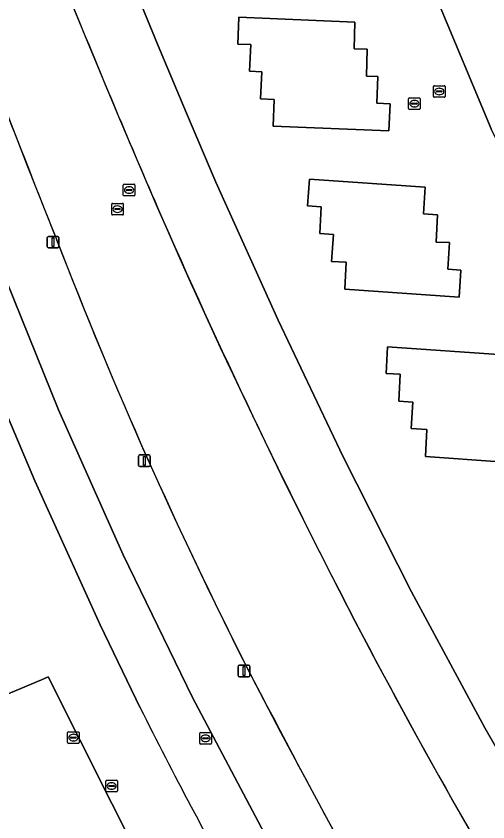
# Model space of a CAD drawing. Extents: x 155018 to 156648, y 383979 to 385733.
# Drawn here: x 156053.3 to 156093.9, y 384929.1 to 384998.5 of the extents above; entities that cross this region are included whole.
import ezdxf

# ---------------------------------------------------------------- set-up
doc = ezdxf.new("R2010")
doc.units = 0
for name, color, linetype in [('IMGEO_Berm_groen', 7, 'Continuous'), ('IMGEO_Lichtmast', 7, 'Continuous'), ('IMGEO_Lijnafwatering', 7, 'Continuous'), ('IMGEO_Pand', 7, 'Continuous'), ('IMGEO_Parkeervlak_gesloten', 7, 'Continuous'), ('IMGEO_Parkeervlak_open', 7, 'Continuous'), ('IMGEO_Rijbaan_lokaal_gesloten', 7, 'Continuous'), ('IMGEO_Rijbaan_regionaal_gesloten', 7, 'Continuous'), ('IMGEO_Rioolput', 7, 'Continuous')]:
    doc.layers.add(name, color=color, linetype=linetype)

msp = doc.modelspace()

# ---------------------------------------------------------------- linework, layer by layer
at = {"layer": 'IMGEO_Berm_groen'}
msp.add_lwpolyline([(156064.253, 384925.252), (156056.071, 384941.594), (156055.484, 384941.323), (156048.02, 384938.183), (156051.936, 384928.479)], dxfattribs=at)
at = {"layer": 'IMGEO_Lichtmast'}
for p, q in [((156055.992, 384978.621), (156055.992, 384979.421)), ((156055.992, 384979.421), (156055.992, 384978.621)), ((156056.092, 384979.521), (156056.882, 384979.521)), ((156056.882, 384979.521), (156056.092, 384979.521)), ((156056.982, 384979.421), (156056.982, 384978.621)), ((156056.982, 384978.621), (156056.982, 384979.421)), ((156056.882, 384978.521), (156056.092, 384978.521)), ((156056.092, 384978.521), (156056.882, 384978.521)), ((156063.847, 384959.791), (156063.847, 384960.591)), ((156063.847, 384960.591), (156063.847, 384959.791)), ((156063.947, 384960.691), (156064.737, 384960.691)), ((156064.737, 384960.691), (156063.947, 384960.691)), ((156064.837, 384960.591), (156064.837, 384959.791)), ((156064.837, 384959.791), (156064.837, 384960.591)), ((156064.737, 384959.691), (156063.947, 384959.691)), ((156063.947, 384959.691), (156064.737, 384959.691)), ((156072.511, 384942.584), (156073.301, 384942.584)), ((156073.301, 384942.584), (156072.511, 384942.584)), ((156072.411, 384941.684), (156072.411, 384942.484)), ((156072.411, 384942.484), (156072.411, 384941.684)), ((156073.401, 384942.484), (156073.401, 384941.684)), ((156073.401, 384941.684), (156073.401, 384942.484)), ((156073.301, 384941.584), (156072.511, 384941.584)), ((156072.511, 384941.584), (156073.301, 384941.584))]:
    msp.add_line(p, q, dxfattribs=at)
for points in [[(156056.412, 384979.396), (156056.562, 384979.396), (156056.562, 384978.646), (156056.412, 384978.646), (156056.412, 384979.396)], [(156064.267, 384960.566), (156064.417, 384960.566), (156064.417, 384959.816), (156064.267, 384959.816), (156064.267, 384960.566)], [(156072.831, 384942.459), (156072.981, 384942.459), (156072.981, 384941.709), (156072.831, 384941.709), (156072.831, 384942.459)]]:
    msp.add_lwpolyline(points, dxfattribs=at)
for centre, start, end in [((156056.092, 384979.421), 90, 180), ((156056.092, 384979.421), 90, 180), ((156056.882, 384979.421), 0, 90), ((156056.882, 384979.421), 360, 90), ((156056.092, 384978.621), 180, 270), ((156056.092, 384978.621), 180, 270), ((156056.882, 384978.621), 270, 0), ((156056.882, 384978.621), 270, 0), ((156063.947, 384960.591), 90, 180), ((156063.947, 384960.591), 90, 180), ((156064.737, 384960.591), 0, 90), ((156064.737, 384960.591), 360, 90), ((156063.947, 384959.791), 180, 270), ((156063.947, 384959.791), 180, 270), ((156064.737, 384959.791), 270, 0), ((156064.737, 384959.791), 270, 0), ((156072.511, 384942.484), 90, 180), ((156072.511, 384942.484), 90, 180), ((156073.301, 384942.484), 0, 90), ((156073.301, 384942.484), 360, 90), ((156072.511, 384941.684), 180, 270), ((156072.511, 384941.684), 180, 270), ((156073.301, 384941.684), 270, 0), ((156073.301, 384941.684), 270, 0)]:
    msp.add_arc(centre, 0.1, start, end, dxfattribs=at)
at = {"layer": 'IMGEO_Lijnafwatering'}
for points in [[(156060.501, 384993.744), (156059.642, 384995.827), (156058.789, 384997.913), (156057.942, 385000.001), (156056.372, 385003.943), (156054.828, 385007.895), (156053.309, 385011.858)], [(156056.686, 384979.525), (156054.265, 384985.644), (156051.866, 384991.771), (156049.488, 384997.907)], [(156068.207, 384975.843), (156067.288, 384977.896), (156066.378, 384979.953), (156065.476, 384982.014), (156063.796, 384985.915), (156062.137, 384989.825), (156060.501, 384993.744)], [(156064.216, 384961.279), (156061.651, 384967.211), (156059.184, 384973.184), (156056.816, 384979.197), (156056.773, 384979.306), (156056.729, 384979.416), (156056.686, 384979.525)], [(156076.497, 384958.205), (156073.667, 384964.053), (156070.904, 384969.932), (156068.207, 384975.843)], [(156072.649, 384943.433), (156069.738, 384949.334), (156066.927, 384955.284), (156064.216, 384961.279)], [(156085.389, 384940.862), (156084.412, 384942.692), (156083.442, 384944.526), (156082.48, 384946.363), (156080.455, 384950.295), (156078.461, 384954.242), (156076.497, 384958.205)], [(156081.884, 384925.986), (156078.969, 384931.383), (156076.093, 384936.8), (156073.254, 384942.237), (156073.052, 384942.635), (156072.85, 384943.034), (156072.649, 384943.433)], [(156094.932, 384923.87), (156091.679, 384929.494), (156088.497, 384935.158), (156085.389, 384940.862)]]:
    msp.add_lwpolyline(points, dxfattribs=at)
at = {"layer": 'IMGEO_Pand'}
msp.add_lwpolyline([(156097.007, 385048.601), (156093.445, 385048.017), (156090.122, 385046.606), (156087.067, 385044.673), (156084.342, 385042.3), (156082.169, 385039.409), (156080.506, 385036.206), (156079.462, 385032.682), (156079.089, 385029.087), (156079.341, 385025.478), (156080.296, 385021.994), (156089.498, 385000), (156094.191, 384988.783)], dxfattribs=at)
at = {"layer": 'IMGEO_Parkeervlak_gesloten'}
for points in [[(156031.371, 385049.678), (156029.135, 385057.216), (156025.327, 385051.243), (156026.244, 385048.151), (156029.714, 385036.985), (156033.423, 385025.897), (156037.369, 385014.89), (156039.454, 385009.281), (156041.559, 385003.679), (156043.687, 384998.086), (156046.375, 384991.13), (156049.091, 384984.184), (156051.834, 384977.248), (156056.957, 384964.576), (156062.513, 384952.087), (156068.494, 384939.796), (156074.405, 384928.575), (156080.476, 384917.441), (156086.705, 384906.394), (156090.049, 384900.559), (156091.067, 384898.836), (156092.02, 384897.077), (156092.909, 384895.285), (156096.005, 384889.122)], [(156100.23, 384925.664), (156093.629, 384937.193), (156087.336, 384948.893), (156081.454, 384960.531), (156075.84, 384972.302), (156070.497, 384984.197), (156067.954, 384990.126), (156065.462, 384996.076), (156063.021, 385002.047)]]:
    msp.add_lwpolyline(points, dxfattribs=at)
for points in [[(156075.408, 384989.018), (156085.387, 384988.627), (156085.478, 384990.949), (156084.345, 384990.994), (156084.435, 384993.304), (156083.439, 384993.329), (156083.496, 384995.653), (156082.396, 384995.68), (156082.453, 384997.985), (156072.475, 384998.392), (156072.38, 384996.085), (156073.492, 384996.04), (156073.399, 384993.744), (156074.434, 384993.702), (156074.34, 384991.371), (156075.498, 384991.325)], [(156081.574, 384974.968), (156091.415, 384974.288), (156091.575, 384976.607), (156090.443, 384976.685), (156090.603, 384978.992), (156089.452, 384979.035), (156089.559, 384981.377), (156088.362, 384981.454), (156088.491, 384983.749), (156078.559, 384984.454), (156078.366, 384982.151), (156079.552, 384982.067), (156079.423, 384979.772), (156080.618, 384979.688), (156080.454, 384977.361), (156081.699, 384977.306)], [(156094.931, 384960.1), (156094.79, 384957.784), (156096.193, 384957.697), (156096.037, 384955.343), (156101.076, 384954.997), (156101.234, 384957.3), (156099.783, 384957.4), (156099.943, 384959.732), (156098.52, 384959.836), (156098.679, 384962.139), (156097.229, 384962.239), (156097.386, 384964.549), (156096.196, 384964.647), (156096.324, 384966.933), (156095.064, 384967.015), (156095.212, 384969.308), (156085.246, 384970.015), (156085.139, 384967.706), (156086.343, 384967.643), (156086.245, 384965.324), (156087.43, 384965.252), (156087.291, 384962.975), (156088.655, 384962.9), (156088.527, 384960.571)]]:
    msp.add_lwpolyline(points, close=True, dxfattribs=at)
for centre, radius, start, end in [((157800.224, 385672.831), 1876.326, 201.013575, 201.695683), ((156758.065, 385282.682), 755.037, 201.986827, 203.466705), ((156593.318, 385211.891), 575.726, 203.53333, 207.464955), ((156423.443, 385120.119), 392.778, 201.02552, 206.92879), ((156532.068, 385180.573), 506.935, 207.51698, 212.06708), ((156855.512, 385347.228), 880.877, 207.371559, 209.830002)]:
    msp.add_arc(centre, radius, start, end, dxfattribs=at)
at = {"layer": 'IMGEO_Parkeervlak_open'}
for points in [[(156024.751, 385019.02), (156033.064, 384996.374), (156032.711, 384996.172), (156029.136, 384994.099), (156030.952, 384989.346), (156031.873, 384987.35), (156032.162, 384986.724), (156035.57, 384988.693), (156035.637, 384988.732), (156045.215, 384964.779), (156051.35, 384950.626), (156043.916, 384947.46), (156044.19, 384946.907), (156044.343, 384946.44), (156046.063, 384942.673), (156047.79, 384938.857), (156047.794, 384938.745), (156048.02, 384938.183), (156055.484, 384941.323), (156056.071, 384941.594), (156064.253, 384925.252)], [(156063.992, 384938.912), (156060.539, 384946.057), (156054.931, 384958.46), (156049.32, 384971.639)]]:
    msp.add_lwpolyline(points, dxfattribs=at)
msp.add_arc((156385.921, 385098.861), 359.475, 206.42022, 209.47233, dxfattribs=at)
at = {"layer": 'IMGEO_Rijbaan_lokaal_gesloten'}
for points in [[(156096.005, 384889.122), (156092.909, 384895.285), (156092.02, 384897.077), (156091.067, 384898.836), (156090.049, 384900.559), (156086.705, 384906.394), (156080.476, 384917.441), (156074.405, 384928.575), (156068.494, 384939.796), (156062.513, 384952.087), (156056.957, 384964.576), (156051.834, 384977.248), (156049.091, 384984.184), (156046.375, 384991.13), (156043.687, 384998.086), (156041.559, 385003.679), (156039.454, 385009.281), (156037.369, 385014.89), (156033.423, 385025.897), (156029.714, 385036.985), (156026.244, 385048.151), (156025.327, 385051.243), (156029.135, 385057.216), (156026.264, 385066.584)], [(156123.278, 384976.251), (156110.396, 384955.729), (156095.744, 384985.544), (156094.191, 384988.783), (156089.498, 385000), (156080.296, 385021.994), (156079.341, 385025.478), (156079.089, 385029.087), (156079.462, 385032.682), (156080.506, 385036.206), (156082.169, 385039.409), (156084.342, 385042.3), (156087.067, 385044.673), (156090.122, 385046.606), (156093.445, 385048.017)], [(156063.021, 385002.047), (156065.462, 384996.076), (156067.954, 384990.126), (156070.497, 384984.197), (156075.84, 384972.302), (156081.454, 384960.531), (156087.336, 384948.893), (156093.629, 384937.193), (156100.23, 384925.664)], [(156049.32, 384971.639), (156054.931, 384958.46), (156060.539, 384946.057), (156063.992, 384938.912)]]:
    msp.add_lwpolyline(points, dxfattribs=at)
for points in [[(156082.453, 384997.985), (156082.396, 384995.68), (156083.496, 384995.653), (156083.439, 384993.329), (156084.435, 384993.304), (156084.345, 384990.994), (156085.478, 384990.949), (156085.387, 384988.627), (156075.408, 384989.018), (156075.498, 384991.325), (156074.34, 384991.371), (156074.434, 384993.702), (156073.399, 384993.744), (156073.492, 384996.04), (156072.38, 384996.085), (156072.475, 384998.392)], [(156088.491, 384983.749), (156088.362, 384981.454), (156089.559, 384981.377), (156089.452, 384979.035), (156090.603, 384978.992), (156090.443, 384976.685), (156091.575, 384976.607), (156091.415, 384974.288), (156081.574, 384974.968), (156081.699, 384977.306), (156080.454, 384977.361), (156080.618, 384979.688), (156079.423, 384979.772), (156079.552, 384982.067), (156078.366, 384982.151), (156078.559, 384984.454)], [(156095.212, 384969.308), (156095.064, 384967.015), (156096.324, 384966.933), (156096.196, 384964.647), (156097.386, 384964.549), (156097.229, 384962.239), (156098.679, 384962.139), (156098.52, 384959.836), (156099.943, 384959.732), (156099.783, 384957.4), (156101.234, 384957.3), (156101.076, 384954.997), (156096.037, 384955.343), (156096.193, 384957.697), (156094.79, 384957.784), (156094.931, 384960.1), (156088.527, 384960.571), (156088.655, 384962.9), (156087.291, 384962.975), (156087.43, 384965.252), (156086.245, 384965.324), (156086.343, 384967.643), (156085.139, 384967.706), (156085.246, 384970.015)]]:
    msp.add_lwpolyline(points, close=True, dxfattribs=at)
msp.add_arc((156385.921, 385098.861), 359.475, 206.42022, 209.47233, dxfattribs=at)
at = {"layer": 'IMGEO_Rijbaan_regionaal_gesloten'}
for centre, radius, start, end in [((157800.224, 385672.831), 1876.326, 201.013575, 201.695683), ((156758.065, 385282.682), 755.037, 201.986827, 203.466705), ((156593.318, 385211.891), 575.726, 203.53333, 207.464955), ((156423.443, 385120.119), 392.778, 201.02552, 206.92879), ((156532.068, 385180.573), 506.935, 207.51698, 212.06708), ((156855.512, 385347.228), 880.877, 207.371559, 209.830002)]:
    msp.add_arc(centre, radius, start, end, dxfattribs=at)
at = {"layer": 'IMGEO_Rioolput'}
for p, q in [((156089.288, 384992.501), (156090.14, 384992.501)), ((156089.213, 384991.575), (156089.213, 384992.427)), ((156089.472, 384991.995), (156089.472, 384992.007)), ((156089.91, 384991.958), (156089.512, 384991.958)), ((156089.515, 384992.044), (156089.913, 384992.044)), ((156089.701, 384992.281), (156089.726, 384992.281)), ((156089.956, 384992.007), (156089.956, 384991.995)), ((156090.214, 384992.427), (156090.214, 384991.575)), ((156087.075, 384990.526), (156087.075, 384991.378)), ((156087.15, 384991.452), (156088.002, 384991.452)), ((156087.563, 384991.232), (156087.588, 384991.232)), ((156088.076, 384991.378), (156088.076, 384990.526)), ((156090.14, 384991.501), (156089.288, 384991.501)), ((156089.724, 384991.721), (156089.699, 384991.721)), ((156088.002, 384990.452), (156087.15, 384990.452)), ((156087.334, 384990.946), (156087.334, 384990.958)), ((156087.772, 384990.909), (156087.374, 384990.909)), ((156087.377, 384990.995), (156087.775, 384990.995)), ((156087.586, 384990.672), (156087.561, 384990.672)), ((156087.818, 384990.958), (156087.818, 384990.946)), ((156062.528, 384983.084), (156062.528, 384983.936)), ((156062.603, 384984.01), (156063.455, 384984.01)), ((156062.787, 384983.504), (156062.787, 384983.516)), ((156062.83, 384983.553), (156063.228, 384983.553)), ((156063.016, 384983.79), (156063.041, 384983.79)), ((156063.271, 384983.516), (156063.271, 384983.504)), ((156063.529, 384983.936), (156063.529, 384983.084)), ((156063.455, 384983.01), (156062.603, 384983.01)), ((156063.225, 384983.467), (156062.827, 384983.467)), ((156063.039, 384983.23), (156063.014, 384983.23)), ((156061.53, 384981.442), (156061.53, 384982.294)), ((156061.605, 384982.368), (156062.457, 384982.368)), ((156062.018, 384982.148), (156062.043, 384982.148)), ((156062.531, 384982.294), (156062.531, 384981.442)), ((156061.789, 384981.862), (156061.789, 384981.874)), ((156062.227, 384981.825), (156061.829, 384981.825)), ((156061.832, 384981.911), (156062.23, 384981.911)), ((156062.041, 384981.588), (156062.016, 384981.588)), ((156062.273, 384981.874), (156062.273, 384981.862)), ((156062.457, 384981.368), (156061.605, 384981.368)), ((156057.735, 384935.927), (156057.735, 384936.779)), ((156057.81, 384936.853), (156058.662, 384936.853)), ((156057.994, 384936.347), (156057.994, 384936.359)), ((156058.432, 384936.31), (156058.034, 384936.31)), ((156058.037, 384936.396), (156058.435, 384936.396)), ((156058.223, 384936.633), (156058.248, 384936.633)), ((156058.478, 384936.359), (156058.478, 384936.347)), ((156058.736, 384936.779), (156058.736, 384935.927)), ((156069.101, 384935.865), (156069.101, 384936.717)), ((156069.176, 384936.791), (156070.028, 384936.791)), ((156069.36, 384936.285), (156069.36, 384936.297)), ((156069.403, 384936.334), (156069.801, 384936.334)), ((156069.589, 384936.571), (156069.614, 384936.571)), ((156069.844, 384936.297), (156069.844, 384936.285)), ((156070.102, 384936.717), (156070.102, 384935.865)), ((156058.662, 384935.853), (156057.81, 384935.853)), ((156058.246, 384936.073), (156058.221, 384936.073)), ((156070.028, 384935.791), (156069.176, 384935.791)), ((156069.798, 384936.248), (156069.4, 384936.248)), ((156069.612, 384936.011), (156069.587, 384936.011)), ((156061.017, 384931.751), (156061.017, 384932.603)), ((156061.092, 384932.677), (156061.944, 384932.677)), ((156061.276, 384932.171), (156061.276, 384932.183)), ((156061.714, 384932.134), (156061.316, 384932.134)), ((156061.319, 384932.22), (156061.717, 384932.22)), ((156061.505, 384932.457), (156061.53, 384932.457)), ((156061.76, 384932.183), (156061.76, 384932.171)), ((156062.018, 384932.603), (156062.018, 384931.751)), ((156061.944, 384931.677), (156061.092, 384931.677)), ((156061.528, 384931.897), (156061.503, 384931.897))]:
    msp.add_line(p, q, dxfattribs=at)
for points in [[(156089.288, 384992.501), (156090.14, 384992.501)], [(156089.213, 384991.575), (156089.213, 384992.427)], [(156090.214, 384992.427), (156090.214, 384991.575)], [(156087.075, 384990.526), (156087.075, 384991.378)], [(156087.15, 384991.452), (156088.002, 384991.452)], [(156088.076, 384991.378), (156088.076, 384990.526)], [(156090.14, 384991.501), (156089.288, 384991.501)], [(156088.002, 384990.452), (156087.15, 384990.452)], [(156062.528, 384983.084), (156062.528, 384983.936)], [(156062.603, 384984.01), (156063.455, 384984.01)], [(156063.529, 384983.936), (156063.529, 384983.084)], [(156063.455, 384983.01), (156062.603, 384983.01)], [(156061.53, 384981.442), (156061.53, 384982.294)], [(156061.605, 384982.368), (156062.457, 384982.368)], [(156062.531, 384982.294), (156062.531, 384981.442)], [(156062.457, 384981.368), (156061.605, 384981.368)], [(156057.735, 384935.927), (156057.735, 384936.779)], [(156057.81, 384936.853), (156058.662, 384936.853)], [(156058.736, 384936.779), (156058.736, 384935.927)], [(156069.101, 384935.865), (156069.101, 384936.717)], [(156069.176, 384936.791), (156070.028, 384936.791)], [(156070.102, 384936.717), (156070.102, 384935.865)], [(156058.662, 384935.853), (156057.81, 384935.853)], [(156070.028, 384935.791), (156069.176, 384935.791)], [(156061.017, 384931.751), (156061.017, 384932.603)], [(156061.092, 384932.677), (156061.944, 384932.677)], [(156062.018, 384932.603), (156062.018, 384931.751)], [(156061.944, 384931.677), (156061.092, 384931.677)]]:
    msp.add_lwpolyline(points, dxfattribs=at)
for centre, radius, start, end in [((156089.29, 384992.425), 0.0765, 91.55205, 178.44795), ((156089.29, 384992.425), 0.0765, 91.55205, 178.44795), ((156090.138, 384992.425), 0.0765, 1.55205, 88.44795), ((156090.138, 384992.425), 0.0765, 1.55205, 88.44795), ((156089.512, 384992.004), 0.0403, 85.87752, 175.75265), ((156089.509, 384991.994), 0.0366, 178.93798, 274.71019), ((156089.913, 384992.001), 0.043, 264.86636, 352.45326), ((156089.917, 384992.006), 0.0386, 1.73085, 96.63898), ((156087.152, 384991.376), 0.0765, 91.55205, 178.44795), ((156087.152, 384991.376), 0.0765, 91.55205, 178.44795), ((156088, 384991.376), 0.0765, 1.55205, 88.44795), ((156088, 384991.376), 0.0765, 1.55205, 88.44795), ((156089.29, 384991.577), 0.0765, 181.55205, 268.44795), ((156089.29, 384991.577), 0.0765, 181.55205, 268.44795), ((156090.138, 384991.577), 0.0765, 271.55205, 358.44795), ((156090.138, 384991.577), 0.0765, 271.55205, 358.44795), ((156087.152, 384990.528), 0.0765, 181.55205, 268.44795), ((156087.152, 384990.528), 0.0765, 181.55205, 268.44795), ((156087.374, 384990.955), 0.0403, 85.87752, 175.75265), ((156087.371, 384990.945), 0.0366, 178.93798, 274.71019), ((156087.775, 384990.952), 0.043, 264.86636, 352.45326), ((156087.779, 384990.957), 0.0386, 1.73085, 96.63898), ((156088, 384990.528), 0.0765, 271.55205, 358.44795), ((156088, 384990.528), 0.0765, 271.55205, 358.44795), ((156062.605, 384983.934), 0.0765, 91.55205, 178.44795), ((156062.605, 384983.934), 0.0765, 91.55205, 178.44795), ((156062.827, 384983.513), 0.0403, 85.87752, 175.75265), ((156062.824, 384983.503), 0.0366, 178.93798, 274.71019), ((156063.228, 384983.51), 0.043, 264.86636, 352.45326), ((156063.232, 384983.515), 0.0386, 1.73085, 96.63898), ((156063.453, 384983.934), 0.0765, 1.55205, 88.44795), ((156063.453, 384983.934), 0.0765, 1.55205, 88.44795), ((156062.605, 384983.086), 0.0765, 181.55205, 268.44795), ((156062.605, 384983.086), 0.0765, 181.55205, 268.44795), ((156063.453, 384983.086), 0.0765, 271.55205, 358.44795), ((156063.453, 384983.086), 0.0765, 271.55205, 358.44795), ((156061.607, 384982.292), 0.0765, 91.55205, 178.44795), ((156061.607, 384982.292), 0.0765, 91.55205, 178.44795), ((156062.455, 384982.292), 0.0765, 1.55205, 88.44795), ((156062.455, 384982.292), 0.0765, 1.55205, 88.44795), ((156061.607, 384981.444), 0.0765, 181.55205, 268.44795), ((156061.607, 384981.444), 0.0765, 181.55205, 268.44795), ((156061.829, 384981.871), 0.0403, 85.87752, 175.75265), ((156061.826, 384981.861), 0.0366, 178.93798, 274.71019), ((156062.23, 384981.868), 0.043, 264.86636, 352.45326), ((156062.234, 384981.873), 0.0386, 1.73085, 96.63898), ((156062.455, 384981.444), 0.0765, 271.55205, 358.44795), ((156062.455, 384981.444), 0.0765, 271.55205, 358.44795), ((156057.812, 384936.777), 0.0765, 91.55205, 178.44795), ((156057.812, 384936.777), 0.0765, 91.55205, 178.44795), ((156058.034, 384936.356), 0.0403, 85.87752, 175.75265), ((156058.031, 384936.346), 0.0366, 178.93798, 274.71019), ((156058.435, 384936.353), 0.043, 264.86636, 352.45326), ((156058.439, 384936.358), 0.0386, 1.73085, 96.63898), ((156058.66, 384936.777), 0.0765, 1.55205, 88.44795), ((156058.66, 384936.777), 0.0765, 1.55205, 88.44795), ((156069.178, 384936.715), 0.0765, 91.55205, 178.44795), ((156069.178, 384936.715), 0.0765, 91.55205, 178.44795), ((156069.4, 384936.294), 0.0403, 85.87752, 175.75265), ((156069.397, 384936.284), 0.0366, 178.93798, 274.71019), ((156069.801, 384936.291), 0.043, 264.86636, 352.45326), ((156069.805, 384936.296), 0.0386, 1.73085, 96.63898), ((156070.026, 384936.715), 0.0765, 1.55205, 88.44795), ((156070.026, 384936.715), 0.0765, 1.55205, 88.44795), ((156057.812, 384935.929), 0.0765, 181.55205, 268.44795), ((156057.812, 384935.929), 0.0765, 181.55205, 268.44795), ((156058.66, 384935.929), 0.0765, 271.55205, 358.44795), ((156058.66, 384935.929), 0.0765, 271.55205, 358.44795), ((156069.178, 384935.867), 0.0765, 181.55205, 268.44795), ((156069.178, 384935.867), 0.0765, 181.55205, 268.44795), ((156070.026, 384935.867), 0.0765, 271.55205, 358.44795), ((156070.026, 384935.867), 0.0765, 271.55205, 358.44795), ((156061.094, 384932.601), 0.0765, 91.55205, 178.44795), ((156061.094, 384932.601), 0.0765, 91.55205, 178.44795), ((156061.316, 384932.18), 0.0403, 85.87752, 175.75265), ((156061.313, 384932.17), 0.0366, 178.93798, 274.71019), ((156061.717, 384932.177), 0.043, 264.86636, 352.45326), ((156061.721, 384932.182), 0.0386, 1.73085, 96.63898), ((156061.942, 384932.601), 0.0765, 1.55205, 88.44795), ((156061.942, 384932.601), 0.0765, 1.55205, 88.44795), ((156061.094, 384931.753), 0.0765, 181.55205, 268.44795), ((156061.094, 384931.753), 0.0765, 181.55205, 268.44795), ((156061.942, 384931.753), 0.0765, 271.55205, 358.44795), ((156061.942, 384931.753), 0.0765, 271.55205, 358.44795)]:
    msp.add_arc(centre, radius, start, end, dxfattribs=at)
for centre, major_axis, ratio, start_param, end_param in [((156089.7, 384992.001), (-0.387, 0.002), 0.722429, 4.712389, 7.853982), ((156089.725, 384992.001), (-0.39, 0.002), 0.717154, 1.570796, 4.712389), ((156087.562, 384990.952), (-0.387, 0.002), 0.722429, 4.712389, 7.853982), ((156087.587, 384990.952), (-0.39, 0.002), 0.717154, 1.570796, 4.712389), ((156063.015, 384983.51), (-0.387, 0.002), 0.722429, 4.712389, 7.853982), ((156063.04, 384983.51), (-0.39, 0.002), 0.717154, 1.570796, 4.712389), ((156062.017, 384981.868), (-0.387, 0.002), 0.722429, 4.712389, 7.853982), ((156062.042, 384981.868), (-0.39, 0.002), 0.717154, 1.570796, 4.712389), ((156058.222, 384936.353), (-0.387, 0.002), 0.722429, 4.712389, 7.853982), ((156058.247, 384936.353), (-0.39, 0.002), 0.717154, 1.570796, 4.712389), ((156069.588, 384936.291), (-0.387, 0.002), 0.722429, 4.712389, 7.853982), ((156069.613, 384936.291), (-0.39, 0.002), 0.717154, 1.570796, 4.712389), ((156061.504, 384932.177), (-0.387, 0.002), 0.722429, 4.712389, 7.853982), ((156061.529, 384932.177), (-0.39, 0.002), 0.717154, 1.570796, 4.712389)]:
    msp.add_ellipse(centre, major_axis=major_axis, ratio=ratio, start_param=start_param, end_param=end_param, dxfattribs=at)

doc.saveas('drawing.dxf')
